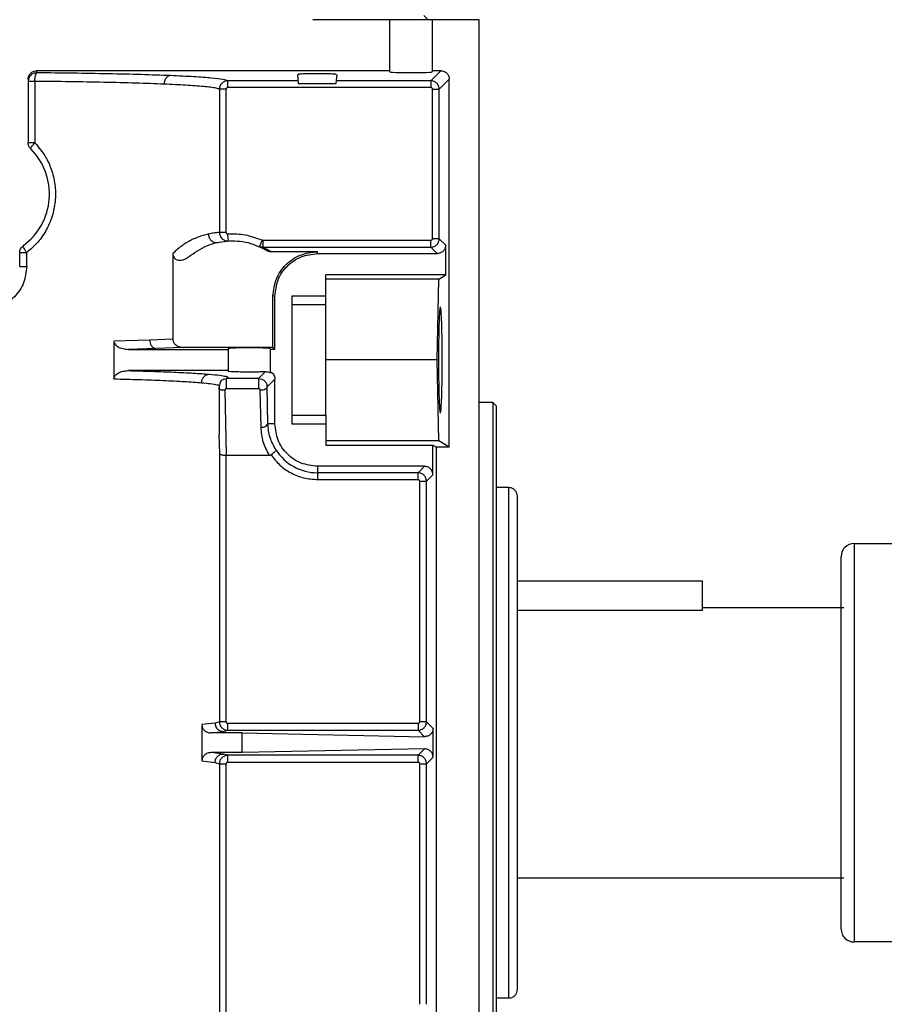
# Model space of a CAD drawing. Header units: inches. Extents: x 170 to 312, y 215 to 248.
# Tile 378 of 387: x 275.202 to 275.452, y 243.982 to 244.267. Entities that reach past the tile are written whole.
import ezdxf

# ---------------------------------------------------------------- set-up
doc = ezdxf.new("R2010")
doc.units = ezdxf.units.IN
doc.header["$LTSCALE"] = 0.25
doc.header["$MEASUREMENT"] = 0
doc.layers.add('ANNOTATIONS', color=1, linetype='Continuous')
doc.layers.add('STANDARD MOTOR LH', color=7, linetype='Continuous')
doc.styles.add('ARIAL', font='arial.ttf', dxfattribs={"height": 0.09375})
doc.dimstyles.new('STANDARD$0', dxfattribs={"dimtxt": 0.09375, "dimasz": 0.09375, "dimexe": 0.03125, "dimexo": 0.046875, "dimgap": 0.09, "dimtad": 0, "dimtih": 1, "dimtoh": 1, "dimdec": 4, "dimzin": 0, "dimdsep": 46, "dimtxsty": 'ARIAL', "dimcen": 0.09, "dimadec": 0, "dimazin": 0, "dimtfac": 1, "dimtdec": 4, "dimtofl": 0, "dimtmove": 0, "dimatfit": 1, "dimfxl": 1, "dimtolj": 1, "dimtzin": 0, "dimarcsym": 0})

# ---------------------------------------------------------------- blocks, each defined once
blk = doc.blocks.new('*D175')
at = {"layer": 'ANNOTATIONS', "color": 0, "lineweight": -2, "transparency": 16777216}
for p, q in [((275.1365229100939, 244.139293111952), (275.1365229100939, 244.8907997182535)), ((275.9228188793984, 243.2925159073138), (275.9228188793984, 244.8907997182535)), ((275.2302729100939, 244.8595497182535), (275.2397240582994, 244.8595497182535)), ((275.8290688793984, 244.8595497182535), (275.8099440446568, 244.8595497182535))]:
    blk.add_line(p, q, dxfattribs=at)
at = {"layer": 'ANNOTATIONS', "color": 0, "transparency": 16777216}
for points in [[(275.2302729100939, 244.8751747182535), (275.2302729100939, 244.8439247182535), (275.1365229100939, 244.8595497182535)], [(275.8290688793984, 244.8751747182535), (275.8290688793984, 244.8439247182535), (275.9228188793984, 244.8595497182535)]]:
    blk.add_solid(points, dxfattribs=at)
at = {"layer": 'defpoints', "color": 0, "transparency": 16777216}
for p in [(275.1365229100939, 244.8595497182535), (275.1365229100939, 244.092418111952), (275.9228188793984, 243.2456409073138)]:
    blk.add_point(p, dxfattribs=at)
at = {"layer": 'ANNOTATIONS', "color": 0, "transparency": 16777216, "insert": (275.5248340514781, 244.8595497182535), "char_height": 0.09375, "attachment_point": 5, "style": 'ARIAL'}
blk.add_mtext('\\A1;17 3/8"', dxfattribs=at)
blk = doc.blocks.new('*D176')
at = {"layer": 'ANNOTATIONS', "color": 0, "lineweight": -2, "transparency": 16777216}
for p, q in [((275.0217730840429, 244.6822504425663), (275.0217730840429, 245.2424847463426)), ((275.9228188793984, 243.2925159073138), (275.9228188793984, 245.2424847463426)), ((275.1155230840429, 245.2112347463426), (275.3300533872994, 245.2112347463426)), ((275.8290688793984, 245.2112347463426), (275.692245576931, 245.2112347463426))]:
    blk.add_line(p, q, dxfattribs=at)
at = {"layer": 'ANNOTATIONS', "color": 0, "transparency": 16777216}
for points in [[(275.1155230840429, 245.2268597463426), (275.1155230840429, 245.1956097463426), (275.0217730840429, 245.2112347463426)], [(275.8290688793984, 245.2268597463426), (275.8290688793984, 245.1956097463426), (275.9228188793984, 245.2112347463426)]]:
    blk.add_solid(points, dxfattribs=at)
at = {"layer": 'defpoints', "color": 0, "transparency": 16777216}
for p in [(275.0217730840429, 245.2112347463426), (275.0217730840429, 244.6353754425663), (275.9228188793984, 243.2456409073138)]:
    blk.add_point(p, dxfattribs=at)
at = {"layer": 'ANNOTATIONS', "color": 0, "transparency": 16777216, "insert": (275.5111494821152, 245.2112347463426), "char_height": 0.09375, "attachment_point": 5, "style": 'ARIAL'}
blk.add_mtext('\\A1;20"', dxfattribs=at)

msp = doc.modelspace()

# ---------------------------------------------------------------- linework, layer by layer
at = {"layer": 'STANDARD MOTOR LH'}
for p, q in [((275.3200253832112, 244.2672944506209), (275.3187950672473, 244.2685247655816)), ((275.33478912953, 244.2672944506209), (275.2867029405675, 244.2672944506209)), ((275.3089525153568, 244.2521869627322), (275.3089525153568, 244.2672944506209)), ((275.3212556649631, 244.2672944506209), (275.3212556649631, 244.2521869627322)), ((275.33478912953, 243.7554834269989), (275.33478912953, 244.2672944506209)), ((275.2068363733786, 244.2519142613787), (275.2068363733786, 244.2525306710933)), ((275.3089525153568, 244.2525306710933), (275.2068363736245, 244.2525306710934)), ((275.2822314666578, 244.2514565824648), (275.2824604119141, 244.2488397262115)), ((275.2934718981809, 244.2488397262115), (275.2937008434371, 244.2514565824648)), ((275.3237177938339, 244.2525306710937), (275.320819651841, 244.2496325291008)), ((275.3237177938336, 244.2525306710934), (275.3212556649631, 244.2525306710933)), ((275.2043757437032, 244.2500685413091), (275.2043757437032, 244.2316664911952)), ((275.2063183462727, 244.2494551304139), (275.2063183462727, 244.2316664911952)), ((275.2621267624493, 244.2476652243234), (275.2621267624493, 244.2496325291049)), ((275.2823910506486, 244.2496325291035), (275.2621267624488, 244.2496325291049)), ((275.2824604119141, 244.2488397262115), (275.2934718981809, 244.2488397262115)), ((275.3208196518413, 244.249632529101), (275.2935412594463, 244.2496325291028)), ((275.3208196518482, 244.249632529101), (275.3208196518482, 244.2476652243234)), ((275.323278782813, 244.2471733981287), (275.3261769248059, 244.2500715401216)), ((275.3261769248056, 244.1436343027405), (275.3261769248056, 244.2500715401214)), ((275.2596684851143, 244.2471735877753), (275.2596684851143, 244.2057402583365)), ((275.2616349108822, 244.2057402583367), (275.2616349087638, 244.2471735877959)), ((275.3208196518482, 244.2476652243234), (275.2621267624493, 244.2476652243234)), ((275.3213114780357, 244.247173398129), (275.3232787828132, 244.247173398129)), ((275.3213114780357, 244.2039532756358), (275.3213114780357, 244.247173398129)), ((275.3232787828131, 244.2039532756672), (275.3232787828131, 244.247173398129)), ((275.2616349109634, 244.2057402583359), (275.259668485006, 244.2057402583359)), ((275.2622723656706, 244.2032839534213), (275.2621565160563, 244.2052490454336)), ((275.2720383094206, 244.2035023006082), (275.2712558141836, 244.20169600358)), ((275.2722353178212, 244.2034614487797), (275.2720383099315, 244.2035023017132)), ((275.2722353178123, 244.2034614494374), (275.2722353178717, 244.2014941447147)), ((275.3208196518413, 244.2034614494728), (275.2722353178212, 244.2034614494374)), ((275.3232787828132, 244.2039532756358), (275.3213114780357, 244.2039532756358)), ((275.3251457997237, 244.2020862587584), (275.3232787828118, 244.2039532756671)), ((275.2735216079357, 244.2005350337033), (275.2712557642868, 244.2016960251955)), ((275.2747879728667, 244.2001856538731), (275.2722353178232, 244.2014941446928)), ((275.2722353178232, 244.2014941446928), (275.3208196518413, 244.2014941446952)), ((275.2880371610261, 244.2001856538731), (275.2747879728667, 244.2001856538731)), ((275.2880371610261, 244.1996271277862), (275.2880371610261, 244.2001856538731)), ((275.3226866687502, 244.1996271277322), (275.3208196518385, 244.2014941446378)), ((275.3251457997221, 244.1934755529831), (275.3251457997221, 244.2020862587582)), ((275.201915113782, 244.1959361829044), (275.201915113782, 244.1999375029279)), ((275.2039440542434, 244.1959361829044), (275.2039440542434, 244.1999375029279)), ((275.2462064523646, 244.1996857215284), (275.2462064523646, 244.1749141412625)), ((275.2880371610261, 244.1996271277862), (275.3226866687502, 244.1996271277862)), ((275.3251457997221, 244.1934755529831), (275.2904977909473, 244.1934755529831)), ((275.2904977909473, 244.1848437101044), (275.2904977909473, 244.1934755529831)), ((275.3231278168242, 244.1922452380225), (275.2904977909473, 244.1922452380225)), ((275.3226565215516, 244.1688692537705), (275.3231278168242, 244.1922452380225)), ((275.3231278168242, 244.1922452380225), (275.3251457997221, 244.1934755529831)), ((275.2757340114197, 244.18732397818), (275.2751754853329, 244.18732397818)), ((275.2751754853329, 244.172503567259), (275.2751754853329, 244.18732397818)), ((275.2757340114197, 244.1719450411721), (275.2757340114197, 244.18732397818)), ((275.2904977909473, 244.18732397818), (275.2806552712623, 244.18732397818)), ((275.2806552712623, 244.18732397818), (275.2806552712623, 244.1504145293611)), ((275.2904977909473, 244.1848437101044), (275.2806552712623, 244.1848437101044)), ((275.2395858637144, 244.1746398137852), (275.2291661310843, 244.1743353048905)), ((275.2291661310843, 244.1743353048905), (275.2291661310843, 244.1634032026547)), ((275.2462064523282, 244.1749141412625), (275.2395858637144, 244.1746398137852)), ((275.2413136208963, 244.1721806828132), (275.233367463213, 244.1719450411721)), ((275.233367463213, 244.1719450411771), (275.2622005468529, 244.1719450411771)), ((275.2491913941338, 244.172503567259), (275.2413136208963, 244.1721806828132)), ((275.2751754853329, 244.172503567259), (275.2491913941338, 244.1725035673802)), ((275.2622005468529, 244.1721598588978), (275.2622005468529, 244.1655786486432)), ((275.2745036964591, 244.1654646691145), (275.2745036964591, 244.1719450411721)), ((275.2757340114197, 244.1719450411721), (275.2745036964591, 244.1719450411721)), ((275.2757340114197, 244.1719450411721), (275.2751754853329, 244.172503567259)), ((275.3226565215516, 244.1688692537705), (275.2904977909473, 244.1688692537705)), ((275.3231278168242, 244.1454932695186), (275.3226565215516, 244.1688692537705)), ((275.2622005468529, 244.1657934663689), (275.2333674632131, 244.1657934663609)), ((275.2608021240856, 244.1633514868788), (275.2617218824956, 244.1635285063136)), ((275.2710099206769, 244.1635285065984), (275.2617218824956, 244.1635285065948)), ((275.2710099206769, 244.1635285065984), (275.2729160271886, 244.1654346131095)), ((275.2710099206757, 244.1635285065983), (275.2719212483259, 244.1633535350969)), ((275.2734787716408, 244.1610790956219), (275.27573401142, 244.1633343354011)), ((275.2745036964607, 244.1654646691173), (275.2745036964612, 244.1651105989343)), ((275.2757340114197, 244.1504145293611), (275.2757340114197, 244.1633343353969)), ((275.2597399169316, 244.1473532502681), (275.2597399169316, 244.1613558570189)), ((275.2612569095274, 244.1600923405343), (275.2616407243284, 244.1412959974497)), ((275.2617218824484, 244.1605769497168), (275.2710099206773, 244.1605769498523)), ((275.2717264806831, 244.1494302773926), (275.2715114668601, 244.1600948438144)), ((275.2736937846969, 244.150414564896), (275.273478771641, 244.1610790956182)), ((275.338726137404, 244.1565661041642), (275.33478912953, 244.1565661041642)), ((275.3397103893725, 244.1555818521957), (275.338726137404, 244.1565661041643)), ((275.338726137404, 244.1565661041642), (275.338726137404, 243.9597157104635)), ((275.3397103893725, 244.1555818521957), (275.3397103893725, 243.960699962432)), ((275.2806552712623, 244.1528947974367), (275.2904977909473, 244.1528947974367)), ((275.2904977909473, 244.1528947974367), (275.2904977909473, 244.1442629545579)), ((275.2757340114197, 244.1504145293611), (275.2736937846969, 244.150414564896)), ((275.2806552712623, 244.1504145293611), (275.2904977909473, 244.1504145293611)), ((275.259562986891, 244.1473532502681), (275.2596684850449, 244.1418234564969)), ((275.3231278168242, 244.1454932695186), (275.2904977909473, 244.1454932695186)), ((275.2904977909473, 244.1442629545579), (275.3214548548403, 244.1442629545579)), ((275.3214548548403, 244.1442629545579), (275.3224859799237, 244.1436343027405)), ((275.3214548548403, 244.1356522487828), (275.3214548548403, 244.1442629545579)), ((275.3224859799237, 243.9726475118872), (275.3224859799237, 244.1436343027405)), ((275.3261769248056, 244.1436343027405), (275.3224859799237, 244.1436343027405)), ((275.3261769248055, 244.1436343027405), (275.3231278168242, 244.1454932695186)), ((275.2596684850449, 244.1418234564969), (275.2596684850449, 244.0642244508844)), ((275.2616349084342, 244.0642244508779), (275.2616407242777, 244.1412959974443)), ((275.261640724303, 244.1412959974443), (275.2740890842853, 244.1412959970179)), ((275.3189957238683, 244.1381113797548), (275.2880371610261, 244.1381113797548)), ((275.2880371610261, 244.1381113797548), (275.2880371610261, 244.1342770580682)), ((275.3171287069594, 244.1362443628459), (275.318995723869, 244.1381113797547)), ((275.3171287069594, 244.1362443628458), (275.2880371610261, 244.1362443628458)), ((275.3195878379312, 244.1337852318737), (275.3214548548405, 244.1356522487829)), ((275.2880371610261, 244.1342770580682), (275.3171287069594, 244.1342770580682)), ((275.3176205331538, 244.1337852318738), (275.3195878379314, 244.1337852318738)), ((275.3176205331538, 244.0642246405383), (275.3176205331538, 244.1337852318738)), ((275.3195878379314, 244.0642246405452), (275.3195878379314, 244.1337852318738)), ((275.3434013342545, 244.1319598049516), (275.3397103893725, 244.1319598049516)), ((275.3434013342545, 243.9843222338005), (275.3434013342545, 244.131959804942)), ((275.4432563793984, 244.115758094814), (275.4626313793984, 244.115758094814)), ((275.4432563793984, 244.115758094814), (275.4432563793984, 244.000523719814)), ((275.4395063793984, 244.004273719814), (275.4395063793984, 244.112008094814)), ((275.3458619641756, 244.1050159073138), (275.3993813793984, 244.1050159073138)), ((275.3993813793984, 244.0964141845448), (275.3993813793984, 244.1050159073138)), ((275.3993813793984, 244.0964141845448), (275.3458619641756, 244.0964141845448)), ((275.4402563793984, 244.0972034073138), (275.3993813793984, 244.0972034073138)), ((275.2584118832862, 244.0638541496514), (275.2546132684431, 244.0634019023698)), ((275.2546132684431, 244.0634019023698), (275.2546132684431, 244.0528799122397)), ((275.2596684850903, 244.0642244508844), (275.2584118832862, 244.0638541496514)), ((275.2616349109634, 244.0642244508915), (275.2596684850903, 244.0642244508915)), ((275.3171287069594, 244.0637328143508), (275.2621267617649, 244.0637328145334)), ((275.2621267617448, 244.0617655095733), (275.2621267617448, 244.0637328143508)), ((275.3171287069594, 244.0637328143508), (275.3171287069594, 244.0617655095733)), ((275.3195878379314, 244.0642246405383), (275.3176205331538, 244.0642246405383)), ((275.3214946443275, 244.0623178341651), (275.3195878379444, 244.0642246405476)), ((275.2572335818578, 244.0609725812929), (275.2608242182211, 244.0613950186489)), ((275.266246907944, 244.0609725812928), (275.2572335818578, 244.0609725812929)), ((275.2608242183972, 244.0613950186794), (275.2621267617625, 244.0617655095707)), ((275.2621267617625, 244.0617655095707), (275.3171287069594, 244.0617655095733)), ((275.266246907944, 244.0553092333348), (275.266246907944, 244.0609725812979)), ((275.266246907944, 244.0609725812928), (275.3189849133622, 244.0599093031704)), ((275.3189849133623, 244.0599093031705), (275.3171287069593, 244.0617655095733)), ((275.3214946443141, 244.0539639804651), (275.3214946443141, 244.0623178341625)), ((275.2608242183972, 244.0548867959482), (275.2572335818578, 244.0553092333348)), ((275.266246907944, 244.0553092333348), (275.2572335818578, 244.0553092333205)), ((275.262126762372, 244.0545163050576), (275.260824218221, 244.0548867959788)), ((275.3189849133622, 244.0563725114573), (275.266246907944, 244.0553092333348)), ((275.3171287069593, 244.0545163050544), (275.3189849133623, 244.0563725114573)), ((275.2546132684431, 244.0528799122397), (275.2584118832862, 244.0524276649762)), ((275.2584118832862, 244.0524276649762), (275.2596684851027, 244.052057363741)), ((275.2596684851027, 244.052057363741), (275.2596684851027, 243.9744583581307)), ((275.2596684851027, 244.052057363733), (275.2616349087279, 244.052057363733)), ((275.2616407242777, 243.9749858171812), (275.2616349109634, 244.0520573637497)), ((275.3171287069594, 244.0545163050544), (275.262126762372, 244.0545163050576)), ((275.262126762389, 244.0525490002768), (275.262126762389, 244.0545163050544)), ((275.2621267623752, 244.0525490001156), (275.3171287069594, 244.0525490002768)), ((275.3176205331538, 244.0520571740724), (275.3195878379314, 244.0520571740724)), ((275.3176205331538, 243.9824965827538), (275.3176205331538, 244.0520571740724)), ((275.3195878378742, 244.0520571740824), (275.32149464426, 244.053963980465)), ((275.3195878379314, 243.9824965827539), (275.3195878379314, 244.0520571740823)), ((275.3458619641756, 244.0190784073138), (275.4402563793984, 244.0190784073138)), ((275.4626313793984, 244.000523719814), (275.4432563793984, 244.000523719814)), ((275.3397103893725, 243.984322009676), (275.3434013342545, 243.984322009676))]:
    msp.add_line(p, q, dxfattribs=at)
for centre, radius, start, end in [((275.1920725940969, 244.2168515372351), 0.01845472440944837, 306.0318790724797, 45.09912784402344), ((275.2418342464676, 244.1743829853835), 0.002263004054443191, 173.4834600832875, 256.69942941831), ((275.2720506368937, 244.1512405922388), 0.001839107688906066, 259.8481647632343, 333.3098736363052), ((275.2880371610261, 244.1504145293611), 0.0141701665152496, 212.165589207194, 270.0000000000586), ((275.4432563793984, 244.112008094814), 0.003750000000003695, 90, 180), ((275.4432563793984, 244.004273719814), 0.003750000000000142, 180, 270)]:
    msp.add_arc(centre, radius, start, end, dxfattribs=at)
msp.add_ellipse((275.3151040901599, 244.2521869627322), major_axis=(0.006151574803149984, 0), ratio=0.03492076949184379, start_param=3.14159265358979, end_param=6.283185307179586, dxfattribs=at)
for points, knots in [([(275.2043757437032, 244.2500685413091), (275.2043886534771, 244.2502629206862), (275.2044144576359, 244.2506514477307), (275.2046198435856, 244.2511798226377), (275.2049122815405, 244.2516345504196), (275.205371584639, 244.2520873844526), (275.2060247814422, 244.2524566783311), (275.2065803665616, 244.25250733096), (275.2068363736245, 244.2525306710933)], [0, 0, 0, 0, 0.1508952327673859, 0.3016105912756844, 0.4351892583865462, 0.5691035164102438, 0.8014479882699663, 1, 1, 1, 1]), ([(275.2063183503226, 244.2494551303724), (275.206327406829, 244.2497578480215), (275.2063462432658, 244.2503874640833), (275.2064671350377, 244.2512051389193), (275.2066394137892, 244.2517811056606), (275.206772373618, 244.2518709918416), (275.2068363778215, 244.2519142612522)], [0, 0, 0, 0, 0.2401067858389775, 0.499393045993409, 0.7590178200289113, 0.9999999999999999, 0.9999999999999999, 0.9999999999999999, 0.9999999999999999]), ([(275.2455570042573, 244.2511041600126), (275.242810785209, 244.2512065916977), (275.2374016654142, 244.2514083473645), (275.2277276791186, 244.2516400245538), (275.2175500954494, 244.2518159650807), (275.2103682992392, 244.2518818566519), (275.2068363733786, 244.2519142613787)], [0, 0, 0, 0, 0.2619216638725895, 0.5158968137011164, 0.7619235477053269, 1, 1, 1, 1]), ([(275.2851838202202, 244.2516248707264), (275.2845918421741, 244.2516102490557), (275.2834281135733, 244.2515815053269), (275.2824982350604, 244.2515154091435), (275.2824978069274, 244.251472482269), (275.2824976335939, 244.2514551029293)], [0, 0, 0, 0, 0.3812630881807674, 0.7494986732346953, 1, 1, 1, 1]), ([(275.2934342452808, 244.2514573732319), (275.2934630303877, 244.2514657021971), (275.2935375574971, 244.2514872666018), (275.2932285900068, 244.251522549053), (275.2927311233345, 244.2515591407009), (275.2919944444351, 244.251590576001), (275.2908787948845, 244.251622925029), (275.2892747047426, 244.2516491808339), (275.2871452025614, 244.2516546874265), (275.2858607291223, 244.2516351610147), (275.2851838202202, 244.2516248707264)], [0, 0, 0, 0, 0.06243421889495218, 0.1616475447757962, 0.2677606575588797, 0.3690131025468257, 0.4654025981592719, 0.6428158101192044, 0.8117663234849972, 1, 1, 1, 1]), ([(275.3237177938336, 244.2525306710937), (275.3240401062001, 244.252493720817), (275.3246846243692, 244.2524198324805), (275.3254975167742, 244.2518512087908), (275.326066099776, 244.2510383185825), (275.326139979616, 244.2503938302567), (275.3261769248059, 244.2500715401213)], [0, 0, 0, 0, 0.2500470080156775, 0.5000113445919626, 0.7499700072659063, 1, 1, 1, 1]), ([(275.2436803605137, 244.2486450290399), (275.2410257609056, 244.2487473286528), (275.2358000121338, 244.2489487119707), (275.2264577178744, 244.2491793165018), (275.2166416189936, 244.2493561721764), (275.2097201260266, 244.2494225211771), (275.2063183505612, 244.2494551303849)], [0, 0, 0, 0, 0.2623675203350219, 0.5164872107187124, 0.762363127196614, 1, 1, 1, 1]), ([(275.2455570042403, 244.2511041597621), (275.245323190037, 244.2510650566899), (275.2449639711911, 244.2510049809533), (275.2445311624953, 244.2506922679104), (275.2442331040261, 244.2503739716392), (275.2439914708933, 244.2499828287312), (275.243755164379, 244.2494173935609), (275.243709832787, 244.2489493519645), (275.2436803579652, 244.2486450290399)], [0, 0, 0, 0, 0.240566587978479, 0.3695928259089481, 0.501113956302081, 0.632472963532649, 0.7610321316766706, 1, 1, 1, 1]), ([(275.2596684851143, 244.2471735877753), (275.2594294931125, 244.2472778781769), (275.2589864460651, 244.2474712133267), (275.2572499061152, 244.247732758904), (275.2551563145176, 244.2479563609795), (275.2527446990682, 244.2481521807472), (275.2499878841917, 244.2483323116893), (275.246995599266, 244.2484969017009), (275.2447675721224, 244.2485964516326), (275.2436803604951, 244.2486450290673)], [0, 0, 0, 0, 0.1951845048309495, 0.3618360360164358, 0.499940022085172, 0.6335636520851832, 0.7614483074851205, 0.8835937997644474, 1, 1, 1, 1]), ([(275.2621267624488, 244.2496325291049), (275.2617698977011, 244.2497663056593), (275.2610561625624, 244.2500338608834), (275.2575939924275, 244.2504197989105), (275.252602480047, 244.2507847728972), (275.2479054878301, 244.2509976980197), (275.2455570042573, 244.2511041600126)], [0, 0, 0, 0, 0.2499972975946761, 0.4999985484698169, 0.7500006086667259, 1, 1, 1, 1]), ([(275.2621267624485, 244.2496325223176), (275.261960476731, 244.2496224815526), (275.2616294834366, 244.2496024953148), (275.261001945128, 244.2493990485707), (275.2603255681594, 244.2489340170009), (275.2597747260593, 244.2481160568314), (275.2597036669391, 244.2474856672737), (275.2596684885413, 244.2471735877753)], [0, 0, 0, 0, 0.1297275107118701, 0.2582238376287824, 0.5103148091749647, 0.7575773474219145, 1, 1, 1, 1]), ([(275.323278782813, 244.247173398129), (275.3232415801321, 244.2474953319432), (275.3231671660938, 244.2481392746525), (275.322598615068, 244.2489517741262), (275.3217860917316, 244.2495207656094), (275.3211418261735, 244.2495952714), (275.3208196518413, 244.2496325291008)], [0, 0, 0, 0, 0.2499094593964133, 0.4998772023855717, 0.7499063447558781, 1, 1, 1, 1]), ([(275.2621267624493, 244.2476652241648), (275.2620618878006, 244.2476582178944), (275.2619325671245, 244.2476442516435), (275.261771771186, 244.2475290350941), (275.261655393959, 244.2473684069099), (275.2616417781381, 244.2472389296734), (275.261634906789, 244.2471735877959)], [0, 0, 0, 0, 0.2507972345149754, 0.4999374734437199, 0.7476388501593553, 1, 1, 1, 1]), ([(275.3213114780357, 244.247173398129), (275.3213044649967, 244.2472382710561), (275.3212904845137, 244.2473675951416), (275.3211752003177, 244.2475283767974), (275.3210145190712, 244.2476447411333), (275.3208850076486, 244.2476583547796), (275.3208196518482, 244.2476652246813)], [0, 0, 0, 0, 0.2507531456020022, 0.4998760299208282, 0.7476206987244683, 1, 1, 1, 1]), ([(275.2063183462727, 244.2316664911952), (275.2074241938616, 244.2303505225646), (275.2093596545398, 244.2280473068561), (275.2112129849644, 244.2238853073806), (275.2122246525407, 244.2197128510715), (275.2123403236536, 244.2152721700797), (275.2115743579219, 244.21085535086), (275.2098769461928, 244.2066684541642), (275.2073372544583, 244.2028517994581), (275.2050696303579, 244.2009042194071), (275.2039440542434, 244.1999375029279)], [0, 0, 0, 0, 0.1439190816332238, 0.2518879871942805, 0.3784557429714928, 0.4998850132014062, 0.6187877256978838, 0.7494177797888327, 0.8756189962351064, 0.9999999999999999, 0.9999999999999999, 0.9999999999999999, 0.9999999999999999]), ([(275.2050994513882, 244.2299235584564), (275.2050892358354, 244.2299732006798), (275.2050680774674, 244.2300760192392), (275.2053158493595, 244.2304895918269), (275.2057433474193, 244.2310433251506), (275.2061305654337, 244.2314629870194), (275.2063183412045, 244.2316664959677)], [0, 0, 0, 0, 0.2403468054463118, 0.4978043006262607, 0.7564674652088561, 1, 1, 1, 1]), ([(275.259668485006, 244.2057402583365), (275.2595149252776, 244.2057298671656), (275.2592154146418, 244.2057095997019), (275.2581190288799, 244.2056093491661), (275.2570095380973, 244.2053953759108), (275.2564607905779, 244.2052895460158)], [0, 0, 0, 0, 0.3471537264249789, 0.6771061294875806, 0.9999999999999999, 0.9999999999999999, 0.9999999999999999, 0.9999999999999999]), ([(275.2596684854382, 244.2057402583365), (275.2597050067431, 244.2054139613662), (275.2597605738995, 244.2049175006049), (275.2600924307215, 244.2043303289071), (275.2604968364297, 244.203854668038), (275.2610366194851, 244.2035007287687), (275.261676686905, 244.2032922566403), (275.2620649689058, 244.2032868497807), (275.2622723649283, 244.2032839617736)], [0, 0, 0, 0, 0.2431338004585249, 0.3699280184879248, 0.4998026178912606, 0.7098383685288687, 0.8450137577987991, 1, 1, 1, 1]), ([(275.2616349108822, 244.2057402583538), (275.2616421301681, 244.2056729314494), (275.2616528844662, 244.2055726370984), (275.2617209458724, 244.2054559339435), (275.2617872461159, 244.2053800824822), (275.261866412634, 244.2053178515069), (275.2619871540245, 244.205256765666), (275.2620883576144, 244.2052521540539), (275.2621565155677, 244.2052490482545)], [0, 0, 0, 0, 0.2499371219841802, 0.3723219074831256, 0.4996759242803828, 0.6261035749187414, 0.748190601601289, 1, 1, 1, 1]), ([(275.2564607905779, 244.2052895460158), (275.2559882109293, 244.2051749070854), (275.2550848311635, 244.2049557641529), (275.2535067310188, 244.2044231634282), (275.2515319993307, 244.2035696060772), (275.2490956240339, 244.2022363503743), (275.2471342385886, 244.2005047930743), (275.2462064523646, 244.1996857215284)], [0, 0, 0, 0, 0.187889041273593, 0.3591673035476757, 0.5142835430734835, 0.770243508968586, 1, 1, 1, 1]), ([(275.2564607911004, 244.2052895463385), (275.2564734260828, 244.2051240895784), (275.2564996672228, 244.2047804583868), (275.2566720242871, 244.2042713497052), (275.2569536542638, 244.2037869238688), (275.2573453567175, 244.2033709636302), (275.2578166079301, 244.2030597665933), (275.2583270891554, 244.2028767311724), (275.2588364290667, 244.2028114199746), (275.2591604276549, 244.202859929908), (275.2593164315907, 244.2028832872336)], [0, 0, 0, 0, 0.1141996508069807, 0.2371771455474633, 0.3667915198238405, 0.4999985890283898, 0.6332058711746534, 0.7628208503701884, 0.8857992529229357, 1, 1, 1, 1]), ([(275.3208196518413, 244.2014941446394), (275.3211418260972, 244.20153140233), (275.3217860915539, 244.2016059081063), (275.3225986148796, 244.2021748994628), (275.3231671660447, 244.2029873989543), (275.3232415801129, 244.2036313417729), (275.3232787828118, 244.2039532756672)], [0, 0, 0, 0, 0.2500935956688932, 0.5001227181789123, 0.7500904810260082, 1, 1, 1, 1]), ([(275.3213114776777, 244.2039532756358), (275.3213046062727, 244.203887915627), (275.3212909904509, 244.2037584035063), (275.3211746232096, 244.2035977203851), (275.3210138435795, 244.2034824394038), (275.3208845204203, 244.2034684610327), (275.3208196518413, 244.2034614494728)], [0, 0, 0, 0, 0.2523959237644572, 0.5001274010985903, 0.7492635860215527, 1, 1, 1, 1]), ([(275.2039440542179, 244.1999375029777), (275.2037827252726, 244.2001738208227), (275.2034485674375, 244.2006633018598), (275.2030830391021, 244.2013064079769), (275.2028796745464, 244.2017777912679), (275.2029124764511, 244.2018786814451), (275.2029283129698, 244.2019273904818)], [0, 0, 0, 0, 0.2413963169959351, 0.4999999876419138, 0.7586036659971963, 1, 1, 1, 1]), ([(275.2722353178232, 244.201494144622), (275.2720662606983, 244.2015026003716), (275.2717292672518, 244.2015194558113), (275.271413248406, 244.2016372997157), (275.2712557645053, 244.2016960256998)], [0, 0, 0, 0, 0.5016629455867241, 1, 1, 1, 1]), ([(275.2735216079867, 244.2005350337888), (275.2737207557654, 244.2004336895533), (275.2741190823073, 244.2002309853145), (275.2745649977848, 244.2002007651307), (275.2747879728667, 244.2001856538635)], [0, 0, 0, 0, 0.4999611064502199, 1, 1, 1, 1]), ([(275.3251457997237, 244.2020862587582), (275.3251088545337, 244.2017639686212), (275.3250349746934, 244.2011194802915), (275.3244663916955, 244.2003065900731), (275.3236534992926, 244.1997379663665), (275.3230089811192, 244.1996640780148), (275.3226866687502, 244.1996271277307)], [0, 0, 0, 0, 0.2500299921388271, 0.4999886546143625, 0.7499529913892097, 0.9999999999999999, 0.9999999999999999, 0.9999999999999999, 0.9999999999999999]), ([(275.2462064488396, 244.1996857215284), (275.2462214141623, 244.1994656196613), (275.2462502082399, 244.1990421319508), (275.2465216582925, 244.1984801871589), (275.2469384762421, 244.1980578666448), (275.2475039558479, 244.1977809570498), (275.2482034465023, 244.1976795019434), (275.2490329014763, 244.1977898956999), (275.2499541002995, 244.1981191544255), (275.2505244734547, 244.1985340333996), (275.2508278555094, 244.198754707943)], [0, 0, 0, 0, 0.1091357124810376, 0.2099829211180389, 0.3033239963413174, 0.4000411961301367, 0.5184880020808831, 0.6500664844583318, 0.8138700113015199, 1, 1, 1, 1]), ([(275.2039440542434, 244.1959361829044), (275.2037618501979, 244.194307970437), (275.2033986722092, 244.191062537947), (275.2006233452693, 244.1869619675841), (275.1973165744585, 244.1846950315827), (275.1943542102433, 244.1837818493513), (275.1920718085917, 244.1835586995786), (275.189789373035, 244.183782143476), (275.1868270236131, 244.1846958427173), (275.1835204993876, 244.1869633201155), (275.1807461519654, 244.1910638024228), (275.180383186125, 244.1943086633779), (275.1802011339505, 244.1959361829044)], [0, 0, 0, 0, 0.1282694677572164, 0.2556729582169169, 0.3795524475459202, 0.4399056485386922, 0.500016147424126, 0.5601387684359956, 0.6204962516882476, 0.7443703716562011, 0.8717842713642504, 1, 1, 1, 1]), ([(275.3241361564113, 244.1688692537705), (275.3241284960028, 244.1708294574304), (275.3241168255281, 244.1738157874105), (275.3240497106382, 244.1773899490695), (275.3239683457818, 244.1803174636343), (275.3238537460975, 244.1825807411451), (275.3237230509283, 244.1839616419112), (275.3235991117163, 244.1844012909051), (275.3234751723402, 244.1839616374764), (275.3233444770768, 244.1825807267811), (275.3232298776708, 244.1803174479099), (275.3231485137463, 244.177389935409), (275.3230813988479, 244.1738157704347), (275.3230697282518, 244.1708294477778), (275.3230620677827, 244.1688692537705)], [0, 0, 0, 0, 0.1212308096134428, 0.184692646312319, 0.2498695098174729, 0.3548154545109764, 0.4224300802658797, 0.4999999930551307, 0.5775706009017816, 0.6451854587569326, 0.7501304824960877, 0.8153077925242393, 0.8787697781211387, 1, 1, 1, 1]), ([(275.2291661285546, 244.1743353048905), (275.2291797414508, 244.1741912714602), (275.2292077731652, 244.1738946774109), (275.2294424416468, 244.1734504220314), (275.2298278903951, 244.1730222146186), (275.2305745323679, 244.1725090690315), (275.2317718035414, 244.1720494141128), (275.232810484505, 244.1719814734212), (275.233367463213, 244.1719450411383)], [0, 0, 0, 0, 0.08190287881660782, 0.1686546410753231, 0.2808821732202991, 0.4082567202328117, 0.6826856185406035, 1, 1, 1, 1]), ([(275.246206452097, 244.1749141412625), (275.2462156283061, 244.1747697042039), (275.2462340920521, 244.1744790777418), (275.2463859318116, 244.1740526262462), (275.2466271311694, 244.173648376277), (275.2471044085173, 244.1731377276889), (275.2479595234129, 244.1726234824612), (275.2487635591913, 244.1725452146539), (275.2491913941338, 244.172503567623)], [0, 0, 0, 0, 0.1021146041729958, 0.2054680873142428, 0.3170940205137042, 0.4334584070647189, 0.6985379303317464, 1, 1, 1, 1]), ([(275.2745036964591, 244.1721598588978), (275.2744686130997, 244.1721771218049), (275.2744029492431, 244.1722094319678), (275.2738309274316, 244.1722617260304), (275.2729324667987, 244.1723074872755), (275.2717601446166, 244.1723402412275), (275.2703308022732, 244.1723662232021), (275.2683521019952, 244.172380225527), (275.2663734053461, 244.1723662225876), (275.2649440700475, 244.1723402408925), (275.2637717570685, 244.1723074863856), (275.2628733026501, 244.1722617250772), (275.2623012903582, 244.1722094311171), (275.262235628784, 244.1721771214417), (275.2622005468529, 244.1721598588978)], [0, 0, 0, 0, 0.07757105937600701, 0.1451860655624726, 0.2501304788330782, 0.3153103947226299, 0.3787732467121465, 0.5000000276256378, 0.6212298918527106, 0.6846919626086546, 0.7498695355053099, 0.8548160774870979, 0.9224305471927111, 1, 1, 1, 1]), ([(275.3230620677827, 244.1688692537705), (275.3230697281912, 244.1669090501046), (275.3230813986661, 244.1639227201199), (275.3231485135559, 244.160348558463), (275.3232298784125, 244.1574210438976), (275.3233444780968, 244.1551577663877), (275.323475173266, 244.1537768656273), (275.3235991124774, 244.153337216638), (275.323723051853, 244.1537768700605), (275.3238537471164, 244.1551577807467), (275.3239683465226, 244.1574210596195), (275.3240497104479, 244.1603485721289), (275.3241168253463, 244.1639227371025), (275.3241284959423, 244.166909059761), (275.3241361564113, 244.1688692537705)], [0, 0, 0, 0, 0.1212308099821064, 0.1846926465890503, 0.2498695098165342, 0.3548154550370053, 0.4224300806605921, 0.4999999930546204, 0.5775706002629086, 0.6451854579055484, 0.7501304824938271, 0.8153077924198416, 0.8787697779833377, 1, 1, 1, 1]), ([(275.2291661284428, 244.1634032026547), (275.2291796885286, 244.1635464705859), (275.2292076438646, 244.1638418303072), (275.229440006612, 244.1642845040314), (275.2298231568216, 244.1647120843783), (275.2305691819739, 244.1652272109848), (275.2317685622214, 244.1656887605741), (275.2328099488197, 244.1657569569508), (275.2333674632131, 244.1657934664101)], [0, 0, 0, 0, 0.08148250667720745, 0.167983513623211, 0.2795471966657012, 0.4066927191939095, 0.6823683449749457, 1, 1, 1, 1]), ([(275.2333674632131, 244.1657934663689), (275.2356697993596, 244.1657303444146), (275.2404137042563, 244.1656002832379), (275.2467102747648, 244.1653597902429), (275.2524703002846, 244.1650798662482), (275.2553263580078, 244.1648666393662), (275.2567918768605, 244.1647572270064)], [0, 0, 0, 0, 0.2292114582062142, 0.4722843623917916, 0.7292151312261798, 1, 1, 1, 1]), ([(275.2291661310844, 244.1634032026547), (275.2316559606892, 244.1633386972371), (275.2368000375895, 244.1632054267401), (275.2436458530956, 244.1629503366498), (275.2499086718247, 244.162650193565), (275.2529548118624, 244.1624176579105), (275.2545210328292, 244.1622980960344)], [0, 0, 0, 0, 0.227470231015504, 0.469961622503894, 0.7274724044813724, 1, 1, 1, 1]), ([(275.2545210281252, 244.1622980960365), (275.2545546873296, 244.1626050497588), (275.2546064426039, 244.1630770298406), (275.2548921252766, 244.1636458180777), (275.2551852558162, 244.164037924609), (275.2555473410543, 244.1643553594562), (275.2560725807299, 244.1646647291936), (275.2565084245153, 244.1647207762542), (275.2567918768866, 244.1647572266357)], [0, 0, 0, 0, 0.2396416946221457, 0.3684793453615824, 0.4999999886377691, 0.6315206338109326, 0.7603582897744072, 1, 1, 1, 1]), ([(275.2567918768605, 244.1647572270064), (275.2578437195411, 244.1646592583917), (275.2599474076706, 244.1644633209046), (275.2616864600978, 244.1641547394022), (275.262442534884, 244.1638413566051), (275.2619620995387, 244.1636327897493), (275.2617218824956, 244.1635285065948)], [0, 0, 0, 0, 0.2500000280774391, 0.5000007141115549, 0.7500010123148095, 0.9999999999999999, 0.9999999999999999, 0.9999999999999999, 0.9999999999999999]), ([(275.259739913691, 244.1613550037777), (275.2598084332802, 244.1618330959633), (275.2599466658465, 244.1627976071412), (275.2606519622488, 244.1632141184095), (275.2610076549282, 244.1634241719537)], [0, 0, 0, 0, 0.4956834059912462, 1, 1, 1, 1]), ([(275.2729160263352, 244.1654346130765), (275.2724488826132, 244.1654195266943), (275.2715255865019, 244.1653897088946), (275.2697548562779, 244.1653663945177), (275.2679347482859, 244.1653612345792), (275.2661367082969, 244.1653748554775), (275.264592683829, 244.1654049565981), (275.2633634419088, 244.1654487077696), (275.2624167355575, 244.165506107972), (275.2622777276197, 244.1655527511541), (275.2622005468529, 244.1655786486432)], [0, 0, 0, 0, 0.1284087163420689, 0.2537961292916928, 0.3761714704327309, 0.4955448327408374, 0.622712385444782, 0.7297587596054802, 0.8499551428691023, 1, 1, 1, 1]), ([(275.2719212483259, 244.1633535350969), (275.2720696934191, 244.163284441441), (275.2723713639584, 244.1631440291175), (275.2728769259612, 244.162726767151), (275.2733639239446, 244.162042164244), (275.2734404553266, 244.1614004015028), (275.2734787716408, 244.1610790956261)], [0, 0, 0, 0, 0.1672561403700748, 0.3398984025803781, 0.6695125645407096, 1, 1, 1, 1]), ([(275.2745036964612, 244.1651105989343), (275.2744821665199, 244.1651024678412), (275.2744375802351, 244.165085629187), (275.2740178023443, 244.1653067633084), (275.2733459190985, 244.1653847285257), (275.2729160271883, 244.1654346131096)], [0, 0, 0, 0, 0.2516787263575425, 0.5212006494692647, 0.9999999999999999, 0.9999999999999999, 0.9999999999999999, 0.9999999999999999]), ([(275.2745036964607, 244.1654646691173), (275.2746780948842, 244.1653461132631), (275.2750259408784, 244.1651096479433), (275.2754140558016, 244.1645958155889), (275.2756840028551, 244.1639966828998), (275.275717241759, 244.163556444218), (275.27573401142, 244.1633343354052)], [0, 0, 0, 0, 0.2447119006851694, 0.4880895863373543, 0.7417314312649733, 1, 1, 1, 1]), ([(275.2545210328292, 244.1622980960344), (275.255415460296, 244.1622130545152), (275.2574079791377, 244.1620236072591), (275.2591119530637, 244.1617175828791), (275.2598906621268, 244.1614874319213), (275.2597054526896, 244.1613666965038), (275.2596888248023, 244.1613558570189)], [0, 0, 0, 0, 0.2811011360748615, 0.6262098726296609, 0.9664415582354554, 1, 1, 1, 1]), ([(275.261256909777, 244.1600923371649), (275.2609957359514, 244.160094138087), (275.2605925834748, 244.1600969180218), (275.260112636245, 244.1602105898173), (275.2597902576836, 244.160337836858), (275.2595477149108, 244.1604875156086), (275.2594562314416, 244.1606019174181), (275.2594168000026, 244.1606512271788)], [0, 0, 0, 0, 0.3247742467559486, 0.5013271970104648, 0.6821670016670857, 0.863006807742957, 1, 1, 1, 1]), ([(275.2617218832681, 244.1605769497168), (275.2616885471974, 244.1605750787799), (275.2616233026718, 244.1605714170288), (275.2615305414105, 244.1605429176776), (275.2614472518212, 244.1604970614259), (275.2613524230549, 244.1604147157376), (275.2612635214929, 244.1602784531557), (275.2612591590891, 244.160155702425), (275.2612569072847, 244.1600923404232)], [0, 0, 0, 0, 0.1226847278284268, 0.2401154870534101, 0.3584245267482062, 0.483615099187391, 0.7334502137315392, 0.9999999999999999, 0.9999999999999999, 0.9999999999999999, 0.9999999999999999]), ([(275.2715114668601, 244.1600948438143), (275.2715034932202, 244.1601577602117), (275.2714878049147, 244.1602815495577), (275.2713894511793, 244.1604151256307), (275.2712897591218, 244.160497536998), (275.2712038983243, 244.1605429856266), (275.2711095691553, 244.1605713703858), (275.2710435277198, 244.160575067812), (275.2710099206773, 244.1605769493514)], [0, 0, 0, 0, 0.2622326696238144, 0.5159483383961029, 0.6418652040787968, 0.7608043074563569, 0.8782785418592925, 1, 1, 1, 1]), ([(275.2740890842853, 244.1412959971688), (275.2734287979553, 244.1425755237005), (275.2720917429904, 244.145166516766), (275.271849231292, 244.1479973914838), (275.2717264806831, 244.1494302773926)], [0, 0, 0, 0, 0.4938363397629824, 1, 1, 1, 1]), ([(275.2760419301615, 244.1428707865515), (275.2753940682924, 244.1440356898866), (275.2740631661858, 244.1464287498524), (275.2738190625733, 244.1490627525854), (275.2736937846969, 244.150414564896)], [0, 0, 0, 0, 0.4867840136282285, 1, 1, 1, 1]), ([(275.2596684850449, 244.1418234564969), (275.2596858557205, 244.1417825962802), (275.259718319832, 244.1417062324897), (275.2599084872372, 244.1415820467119), (275.2601967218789, 244.1414707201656), (275.2605738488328, 244.1413879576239), (275.2610279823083, 244.1413178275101), (275.2614004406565, 244.1413045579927), (275.2616407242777, 244.1412959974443)], [0, 0, 0, 0, 0.1556847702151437, 0.2909597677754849, 0.4996512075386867, 0.6364878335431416, 0.7654878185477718, 1, 1, 1, 1]), ([(275.2740890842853, 244.1412959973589), (275.2741865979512, 244.1413014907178), (275.2743754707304, 244.1413121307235), (275.2745428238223, 244.1413999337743), (275.274623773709, 244.1414424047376)], [0, 0, 0, 0, 0.5162928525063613, 1, 1, 1, 1]), ([(275.2760419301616, 244.1428707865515), (275.2760417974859, 244.1428038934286), (275.2760415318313, 244.1426699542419), (275.2757409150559, 244.1423044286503), (275.2752531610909, 244.1418730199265), (275.2748312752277, 244.1415843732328), (275.2746237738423, 244.1414424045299)], [0, 0, 0, 0, 0.2494516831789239, 0.4994736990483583, 0.7538199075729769, 1, 1, 1, 1]), ([(275.3214548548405, 244.1356522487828), (275.3214179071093, 244.135974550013), (275.3213440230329, 244.1366190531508), (275.3207754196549, 244.1374319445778), (275.3199625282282, 244.1380005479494), (275.319318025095, 244.1380744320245), (275.3189957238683, 244.1381113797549)], [0, 0, 0, 0, 0.2500385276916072, 0.5000000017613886, 0.7499614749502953, 1, 1, 1, 1]), ([(275.3195878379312, 244.1337852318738), (275.3195506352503, 244.1341071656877), (275.3194762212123, 244.1347511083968), (275.3189076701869, 244.1355636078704), (275.3180951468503, 244.1361325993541), (275.3174508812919, 244.1362071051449), (275.3171287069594, 244.1362443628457)], [0, 0, 0, 0, 0.2499094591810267, 0.4998772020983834, 0.7499063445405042, 1, 1, 1, 1]), ([(275.3176205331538, 244.1337852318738), (275.3176135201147, 244.1338501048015), (275.3175995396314, 244.1339794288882), (275.3174842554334, 244.1341402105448), (275.3173235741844, 244.1342565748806), (275.3171940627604, 244.1342701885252), (275.3171287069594, 244.1342770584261)], [0, 0, 0, 0, 0.2507531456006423, 0.4998760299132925, 0.7476206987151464, 1, 1, 1, 1]), ([(275.3458619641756, 244.1294991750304), (275.3458418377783, 244.1297368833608), (275.3458000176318, 244.1302308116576), (275.3454556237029, 244.1309244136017), (275.3448836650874, 244.1315223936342), (275.3441124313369, 244.1319224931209), (275.3435313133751, 244.131944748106), (275.3432537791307, 244.1319553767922)], [0, 0, 0, 0, 0.1779670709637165, 0.3697934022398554, 0.5671823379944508, 0.7932920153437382, 1, 1, 1, 1]), ([(275.2546132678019, 244.0634019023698), (275.2546222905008, 244.0632472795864), (275.2546403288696, 244.0629381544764), (275.2548371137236, 244.0623361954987), (275.2553118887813, 244.0616588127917), (275.2561859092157, 244.0610859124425), (275.2568791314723, 244.0610109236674), (275.2572335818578, 244.0609725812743)], [0, 0, 0, 0, 0.1172665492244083, 0.2344417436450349, 0.4763902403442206, 0.7322739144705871, 1, 1, 1, 1]), ([(275.2584118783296, 244.0638541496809), (275.258445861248, 244.0635462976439), (275.2584981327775, 244.0630727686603), (275.2587999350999, 244.0625023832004), (275.2591110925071, 244.0621092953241), (275.2594965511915, 244.0617916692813), (275.260056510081, 244.0614832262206), (275.2605217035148, 244.0614297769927), (275.260824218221, 244.0613950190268)], [0, 0, 0, 0, 0.2393482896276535, 0.3681585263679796, 0.4997162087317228, 0.631315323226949, 0.7602448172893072, 1, 1, 1, 1]), ([(275.2596684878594, 244.0642244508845), (275.2597036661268, 244.0639123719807), (275.2597747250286, 244.0632819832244), (275.2603255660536, 244.062464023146), (275.2610019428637, 244.0619989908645), (275.2616294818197, 244.0617955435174), (275.2619604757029, 244.0617755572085), (275.2621267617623, 244.061765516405)], [0, 0, 0, 0, 0.242422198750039, 0.4896845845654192, 0.7417757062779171, 0.8702722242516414, 0.9999999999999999, 0.9999999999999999, 0.9999999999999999, 0.9999999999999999]), ([(275.2616349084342, 244.0642244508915), (275.2616419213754, 244.0641595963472), (275.261655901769, 244.0640303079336), (275.2617711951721, 244.063869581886), (275.261931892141, 244.0637532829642), (275.2620614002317, 244.0637396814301), (275.2621267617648, 244.0637328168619)], [0, 0, 0, 0, 0.2507187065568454, 0.4998111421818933, 0.7475593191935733, 1, 1, 1, 1]), ([(275.3171287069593, 244.0617655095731), (275.3174506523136, 244.0618027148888), (275.3180946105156, 244.0618771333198), (275.3189071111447, 244.0624457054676), (275.3194760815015, 244.0632582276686), (275.3195505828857, 244.0639024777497), (275.3195878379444, 244.0642246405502)], [0, 0, 0, 0, 0.2499182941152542, 0.4998889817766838, 0.7499151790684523, 1, 1, 1, 1]), ([(275.3171287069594, 244.0637328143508), (275.3171935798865, 244.0637398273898), (275.317322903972, 244.0637538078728), (275.3174836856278, 244.0638690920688), (275.3176000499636, 244.0640297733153), (275.3176136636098, 244.064159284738), (275.3176205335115, 244.0642246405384)], [0, 0, 0, 0, 0.2507531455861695, 0.4998760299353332, 0.7476206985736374, 0.9999999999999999, 0.9999999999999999, 0.9999999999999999, 0.9999999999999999]), ([(275.3214946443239, 244.0623178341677), (275.3214857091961, 244.0621606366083), (275.3214677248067, 244.061844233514), (275.321320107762, 244.0613833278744), (275.3210884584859, 244.0609522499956), (275.3206574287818, 244.0604514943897), (275.3199483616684, 244.0599939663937), (275.3193108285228, 244.059937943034), (275.3189849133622, 244.0599093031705)], [0, 0, 0, 0, 0.1126599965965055, 0.2267590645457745, 0.3487591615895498, 0.4744925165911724, 0.7313538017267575, 0.9999999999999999, 0.9999999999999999, 0.9999999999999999, 0.9999999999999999]), ([(275.2572335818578, 244.0553092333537), (275.2568791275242, 244.0552708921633), (275.2561858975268, 244.0551959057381), (275.2553119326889, 244.0546229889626), (275.254836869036, 244.0539454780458), (275.2546404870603, 244.053343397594), (275.2546223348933, 244.0530343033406), (275.2546132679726, 244.0528799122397)], [0, 0, 0, 0, 0.267727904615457, 0.5236133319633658, 0.7655635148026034, 0.8829000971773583, 1, 1, 1, 1]), ([(275.2584118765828, 244.0524276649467), (275.2584459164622, 244.0527357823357), (275.2584982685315, 244.053209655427), (275.2588004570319, 244.0537802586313), (275.2591118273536, 244.0541732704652), (275.2594973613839, 244.0544906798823), (275.2600571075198, 244.0547987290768), (275.2605219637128, 244.0548520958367), (275.260824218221, 244.0548867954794)], [0, 0, 0, 0, 0.2395516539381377, 0.3684215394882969, 0.4999999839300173, 0.6315784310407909, 0.7604483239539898, 1, 1, 1, 1]), ([(275.32149464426, 244.0539639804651), (275.3214858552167, 244.0541194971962), (275.3214679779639, 244.0544358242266), (275.3213226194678, 244.054895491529), (275.3210892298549, 244.0553273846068), (275.3206590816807, 244.0558297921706), (275.3199483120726, 244.0562877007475), (275.3193108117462, 244.0563438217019), (275.318984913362, 244.0563725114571)], [0, 0, 0, 0, 0.1114955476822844, 0.2267862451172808, 0.347346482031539, 0.4744673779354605, 0.7313409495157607, 1, 1, 1, 1]), ([(275.2621267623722, 244.0545162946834), (275.26196042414, 244.0545062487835), (275.2616293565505, 244.054486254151), (275.2610017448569, 244.0542827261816), (275.2603253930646, 244.0538176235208), (275.2597746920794, 244.0529996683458), (275.2597036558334, 244.0523693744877), (275.2596684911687, 244.0520573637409)], [0, 0, 0, 0, 0.129768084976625, 0.2582810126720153, 0.5103868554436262, 0.7576296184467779, 1, 1, 1, 1]), ([(275.262126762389, 244.0525490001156), (275.26206188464, 244.0525419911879), (275.2619325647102, 244.0525280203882), (275.2617717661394, 244.0524128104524), (275.2616553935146, 244.0522521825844), (275.2616417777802, 244.052122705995), (275.2616349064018, 244.0520573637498)], [0, 0, 0, 0, 0.2508113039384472, 0.4999387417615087, 0.747636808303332, 1, 1, 1, 1]), ([(275.3195878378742, 244.0520571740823), (275.3195505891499, 244.0523793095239), (275.3194760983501, 244.0530235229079), (275.3189071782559, 244.0538360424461), (275.3180946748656, 244.054404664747), (275.3174506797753, 244.054479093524), (275.3171287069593, 244.0545163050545)], [0, 0, 0, 0, 0.2500638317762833, 0.5000830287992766, 0.7500607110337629, 0.9999999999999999, 0.9999999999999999, 0.9999999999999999, 0.9999999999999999]), ([(275.3176205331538, 244.0520571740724), (275.3176135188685, 244.052122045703), (275.3175995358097, 244.0522513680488), (275.3174842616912, 244.0524121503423), (275.317323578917, 244.0525285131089), (275.3171940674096, 244.052542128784), (275.3171287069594, 244.0525490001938)], [0, 0, 0, 0, 0.2507503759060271, 0.4998737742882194, 0.7476017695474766, 1, 1, 1, 1]), ([(275.3432537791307, 243.9843264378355), (275.3434870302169, 243.9843317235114), (275.3439739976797, 243.9843427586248), (275.3446806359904, 243.9846351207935), (275.3453168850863, 243.9851628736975), (275.3457743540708, 243.9859125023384), (275.3458335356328, 243.986500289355), (275.3458619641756, 243.9867826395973)], [0, 0, 0, 0, 0.1741106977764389, 0.3634977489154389, 0.560496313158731, 0.7888793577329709, 1, 1, 1, 1])]:
    msp.add_open_spline(points, degree=3, knots=knots, dxfattribs=at)
for points in [[(275.2068363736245, 244.2519142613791), (275.2065139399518, 244.2518772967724), (275.2058690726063, 244.2518033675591), (275.2050557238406, 244.2512346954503), (275.2044867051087, 244.2504218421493), (275.2044127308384, 244.249777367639), (275.2043757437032, 244.2494551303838)], [(275.2063183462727, 244.2494551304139), (275.2060515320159, 244.2494551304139), (275.2055179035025, 244.2494551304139), (275.2048890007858, 244.2494551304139), (275.2044583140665, 244.2494551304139), (275.2044032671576, 244.2494551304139), (275.2043757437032, 244.2494551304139)], [(275.2616349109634, 244.247173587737), (275.2613845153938, 244.247173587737), (275.2608837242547, 244.247173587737), (275.2602454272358, 244.247173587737), (275.2597864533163, 244.247173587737), (275.2597078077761, 244.247173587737), (275.259668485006, 244.247173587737)], [(275.205099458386, 244.2299235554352), (275.2049915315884, 244.2300440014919), (275.2047756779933, 244.2302848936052), (275.2045510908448, 244.23071757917), (275.204403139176, 244.2311820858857), (275.2043848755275, 244.2315050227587), (275.2043757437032, 244.2316664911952)], [(275.2063183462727, 244.2316664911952), (275.2060515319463, 244.2316664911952), (275.2055179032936, 244.2316664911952), (275.2048890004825, 244.2316664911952), (275.2044583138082, 244.2316664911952), (275.2044032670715, 244.2316664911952), (275.2043757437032, 244.2316664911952)], [(275.2508278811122, 244.198754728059), (275.2524986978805, 244.1999118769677), (275.2558403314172, 244.2022261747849), (275.2618696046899, 244.203534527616), (275.268029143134, 244.2031823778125), (275.2716907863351, 244.2014174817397), (275.2735216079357, 244.2005350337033)], [(275.2720383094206, 244.2035023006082), (275.2704426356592, 244.2040835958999), (275.2672512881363, 244.2052461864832), (275.2638547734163, 244.2052480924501), (275.2621565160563, 244.2052490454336)], [(275.3208196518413, 244.2014941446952), (275.3208196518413, 244.201531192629), (275.3208196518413, 244.2016052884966), (275.3208196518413, 244.2020634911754), (275.3208196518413, 244.2027048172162), (275.3208196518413, 244.2032092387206), (275.3208196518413, 244.2034614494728)], [(275.201915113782, 244.199937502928), (275.2019282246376, 244.200130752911), (275.2019544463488, 244.200517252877), (275.2021652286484, 244.2010630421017), (275.202482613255, 244.2015545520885), (275.2027797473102, 244.2018031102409), (275.2029283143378, 244.201927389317)], [(275.2751754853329, 244.18732397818), (275.2753688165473, 244.1890093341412), (275.275755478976, 244.1923800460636), (275.2787297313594, 244.1966314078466), (275.2829810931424, 244.1996056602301), (275.2863518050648, 244.1999923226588), (275.2880371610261, 244.2001856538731)], [(275.201915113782, 244.1999375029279), (275.2019441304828, 244.1999375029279), (275.2020021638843, 244.1999375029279), (275.2024549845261, 244.1999375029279), (275.2031140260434, 244.1999375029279), (275.2036673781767, 244.1999375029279), (275.2039440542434, 244.1999375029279)], [(275.2757340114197, 244.18732397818), (275.2759189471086, 244.1889361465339), (275.2762888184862, 244.1921604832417), (275.2791339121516, 244.1962272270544), (275.2832006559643, 244.1990723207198), (275.2864249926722, 244.1994421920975), (275.2880371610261, 244.1996271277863)], [(275.201915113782, 244.1959361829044), (275.201944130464, 244.1959361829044), (275.2020021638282, 244.1959361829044), (275.2024549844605, 244.1959361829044), (275.2031140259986, 244.1959361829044), (275.2036673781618, 244.1959361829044), (275.2039440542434, 244.1959361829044)], [(275.2904977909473, 244.1528947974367), (275.2904977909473, 244.1532202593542), (275.2904977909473, 244.153871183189), (275.2904977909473, 244.1576022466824), (275.2904977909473, 244.1627803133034), (275.2904977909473, 244.1688692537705), (275.2904977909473, 244.1749581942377), (275.2904977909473, 244.1801362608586), (275.2904977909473, 244.183867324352), (275.2904977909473, 244.1845182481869), (275.2904977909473, 244.1848437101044)], [(275.2617218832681, 244.1605769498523), (275.2617218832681, 244.1607295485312), (275.2617218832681, 244.1610347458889), (275.2617218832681, 244.1615446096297), (275.2617218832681, 244.1620509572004), (275.2617218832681, 244.1625260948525), (275.2617218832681, 244.1629379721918), (275.2617218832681, 244.1632567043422), (275.2617218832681, 244.1634729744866), (275.2617218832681, 244.1635099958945), (275.2617218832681, 244.1635285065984)], [(275.2710099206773, 244.1635285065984), (275.2710099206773, 244.1635099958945), (275.2710099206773, 244.1634729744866), (275.2710099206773, 244.1632567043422), (275.2710099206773, 244.1629379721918), (275.2710099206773, 244.1625260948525), (275.2710099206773, 244.1620509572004), (275.2710099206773, 244.1615446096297), (275.2710099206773, 244.1610347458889), (275.2710099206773, 244.1607295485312), (275.2710099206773, 244.1605769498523)], [(275.2734787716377, 244.1610790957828), (275.2734427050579, 244.1609525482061), (275.2733705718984, 244.1606994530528), (275.2729127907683, 244.1603780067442), (275.272270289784, 244.1601489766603), (275.2717644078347, 244.1601128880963), (275.2715114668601, 244.1600948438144)], [(275.2880371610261, 244.1381113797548), (275.2864249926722, 244.1382963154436), (275.2832006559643, 244.1386661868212), (275.2791339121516, 244.1415112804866), (275.2762888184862, 244.1455780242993), (275.2759189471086, 244.1488023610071), (275.2757340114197, 244.1504145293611)], [(275.2746237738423, 244.1414424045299), (275.27543548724, 244.1403968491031), (275.2770589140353, 244.1383057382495), (275.280366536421, 244.1360552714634), (275.2840760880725, 244.1345572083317), (275.2867168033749, 244.1343704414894), (275.2880371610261, 244.1342770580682)], [(275.3171287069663, 244.1342770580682), (275.3171287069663, 244.1345292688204), (275.3171287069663, 244.1350336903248), (275.3171287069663, 244.1356750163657), (275.3171287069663, 244.1361332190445), (275.3171287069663, 244.136207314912), (275.3171287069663, 244.1362443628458)], [(275.3458619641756, 243.9867826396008), (275.3458619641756, 243.9870482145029), (275.3458619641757, 243.9875793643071), (275.3458619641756, 243.9918225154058), (275.3458619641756, 243.9984173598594), (275.3458619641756, 244.0073601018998), (275.3458619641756, 244.0182401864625), (275.3458619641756, 244.0306574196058), (275.3458619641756, 244.0441298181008), (275.3458619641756, 244.0581409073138), (275.3458619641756, 244.0721519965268), (275.3458619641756, 244.0856243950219), (275.3458619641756, 244.0980416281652), (275.3458619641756, 244.1089217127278), (275.3458619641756, 244.1178644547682), (275.3458619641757, 244.1244592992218), (275.3458619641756, 244.1287024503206), (275.3458619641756, 244.1292336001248), (275.3458619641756, 244.1294991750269)], [(275.3171287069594, 244.0525490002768), (275.3171287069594, 244.052801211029), (275.3171287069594, 244.0533056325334), (275.3171287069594, 244.0539469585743), (275.3171287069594, 244.054405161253), (275.3171287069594, 244.0544792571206), (275.3171287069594, 244.0545163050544)]]:
    msp.add_open_spline(points, degree=3, dxfattribs=at)

# ---------------------------------------------------------------- dimensions: what is measured, and where the dimension line sits
at = {"layer": 'ANNOTATIONS'}
for base, p2, text, picture, middle in [((275.0217730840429, 245.2112347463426), (275.0217730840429, 244.6353754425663), '20"', '*D176', (275.5111494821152, 245.2112347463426)), ((275.1365229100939, 244.8595497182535), (275.1365229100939, 244.092418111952), '17 3/8"', '*D175', (275.5248340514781, 244.8595497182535))]:
    dim = msp.add_linear_dim(base=base, p1=(275.9228188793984, 243.2456409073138), p2=p2, text=text, dimstyle='STANDARD$0', dxfattribs=at)
    dim.commit()
    dim.dimension.update_dxf_attribs({"geometry": picture, "text_midpoint": middle, "dimtype": 160})

doc.saveas('drawing.dxf')
